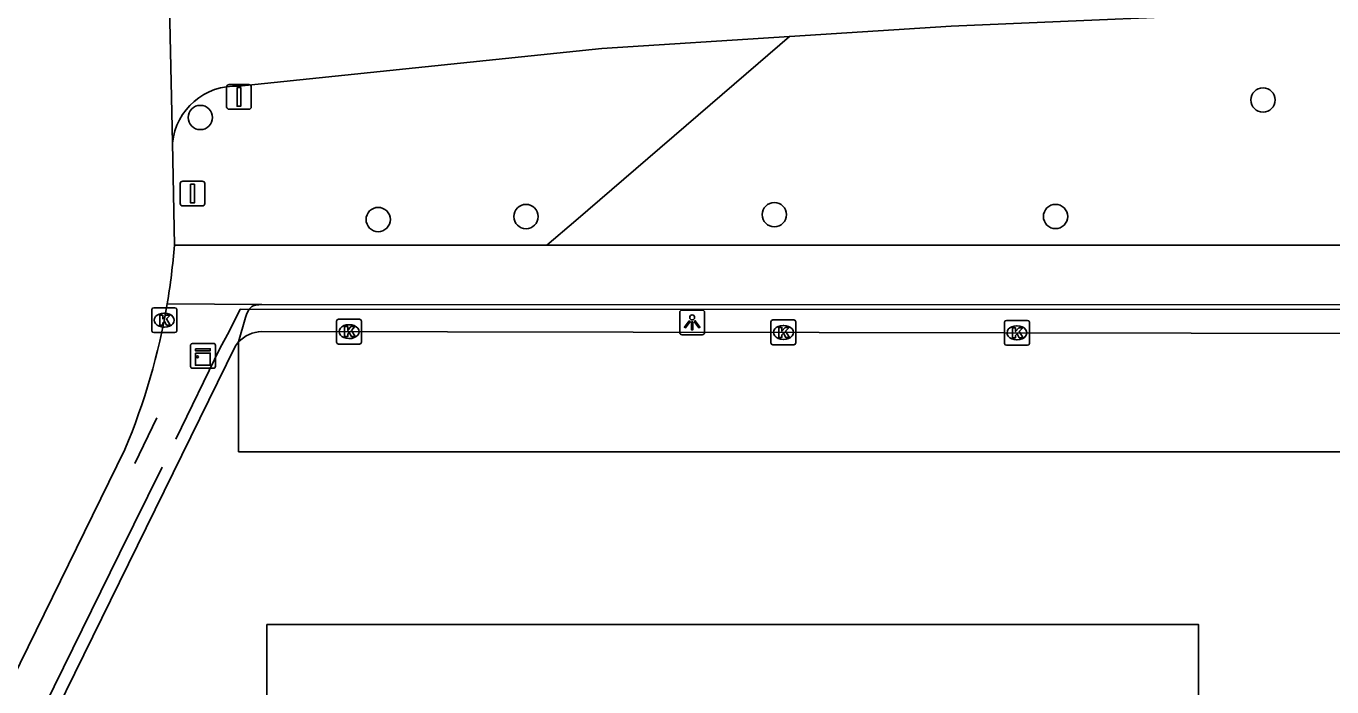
# Model space of a CAD drawing. Extents: x 160203 to 161526, y 379529 to 381797.
# Drawn here: x 161015.8 to 161068.4, y 380867.4 to 380894.1 of the extents above; entities that cross this region are included whole.
import ezdxf

# ---------------------------------------------------------------- set-up
doc = ezdxf.new("R2010")
doc.units = 0
for name, color, linetype in [('IMGEO_Boom', 7, 'Continuous'), ('IMGEO_Fietspad_open', 7, 'Continuous'), ('IMGEO_Groenvoorziening', 7, 'Continuous'), ('IMGEO_Hek', 7, 'Continuous'), ('IMGEO_Kast', 7, 'Continuous'), ('IMGEO_Kolk', 7, 'Continuous'), ('IMGEO_Lichtpunt', 7, 'Continuous'), ('IMGEO_Parkeervlak_gesloten', 7, 'Continuous'), ('IMGEO_Rijbaan_lokaal_gesloten', 7, 'Continuous'), ('IMGEO_Rijbaan_lokaal_open', 7, 'Continuous'), ('IMGEO_Verkeersbordpaal', 7, 'Continuous'), ('IMGEO_Voetpad_open', 7, 'Continuous')]:
    doc.layers.add(name, color=color, linetype=linetype)

msp = doc.modelspace()

# ---------------------------------------------------------------- linework, layer by layer
at = {"layer": 'IMGEO_Boom'}
for centre in [(161065.6, 380891.078), (161022.792, 380890.371), (161029.959, 380886.263), (161035.914, 380886.383), (161045.918, 380886.461), (161057.243, 380886.385)]:
    msp.add_circle(centre, 0.489, dxfattribs=at)
at = {"layer": 'IMGEO_Fietspad_open'}
for points in [[(161046.53, 380893.634), (161053.032, 380894.05), (161066.888, 380894.645), (161088.156, 380895.281), (161098.02, 380895.357), (161120.693, 380895.154), (161127.777, 380896.195), (161134.112, 380898.01), (161152.584, 380905.015), (161160.785, 380907.642), (161164.606, 380908.593), (161169.291, 380909.126)], [(161024.34, 380891.628), (161038.967, 380893.149), (161046.53, 380893.634)]]:
    msp.add_lwpolyline(points, dxfattribs=at)
msp.add_arc((161024.202, 380889.09), 2.542, 86.8814, 174.2469, dxfattribs=at)
at = {"layer": 'IMGEO_Groenvoorziening'}
msp.add_lwpolyline([(161046.53, 380893.634), (161045.271, 380892.551), (161037.917, 380886.229), (161036.754, 380885.229)], dxfattribs=at)
at = {"layer": 'IMGEO_Hek'}
for points in [[(161023.959, 380881.757), (161024.403, 380882.66)], [(161024.403, 380882.66), (161191.319, 380882.635)], [(161023.597, 380881.104), (161023.959, 380881.757)], [(161021.807, 380877.425), (161023.597, 380881.104)], [(161020.156, 380876.445), (161021.046, 380878.273)], [(161021.256, 380876.29), (161019.536, 380872.814)], [(161000, 380833.086), (161019.536, 380872.814)]]:
    msp.add_lwpolyline(points, dxfattribs=at)
at = {"layer": 'IMGEO_Kast'}
for p, q in [((161022.399, 380880.347), (161022.399, 380881.188)), ((161022.399, 380881.188), (161022.399, 380880.347)), ((161022.474, 380881.272), (161023.315, 380881.272)), ((161023.315, 380881.272), (161022.474, 380881.272)), ((161023.399, 380881.197), (161023.399, 380880.356)), ((161023.399, 380880.356), (161023.399, 380881.197)), ((161023.324, 380880.272), (161022.483, 380880.272)), ((161022.483, 380880.272), (161023.324, 380880.272))]:
    msp.add_line(p, q, dxfattribs=at)
for points in [[(161022.594, 380881.062), (161023.194, 380881.062), (161023.194, 380880.977), (161022.594, 380880.977), (161022.594, 380881.062)], [(161022.594, 380880.887), (161023.194, 380880.887), (161023.194, 380880.398), (161022.594, 380880.398), (161022.594, 380880.887)]]:
    msp.add_lwpolyline(points, dxfattribs=at)
msp.add_circle((161022.678, 380880.736), 0.0377, dxfattribs=at)
for centre, start, end in [((161022.477, 380881.194), 92.4484, 184.2845), ((161022.477, 380881.194), 92.4484, 184.2845), ((161023.321, 380881.194), 2.4484, 94.2845), ((161023.321, 380881.194), 2.4484, 94.2845), ((161022.477, 380880.35), 182.4484, 274.2845), ((161022.477, 380880.35), 182.4484, 274.2845), ((161023.321, 380880.35), 272.4484, 4.2845), ((161023.321, 380880.35), 272.4484, 4.2845)]:
    msp.add_arc(centre, 0.0779, start, end, dxfattribs=at)
at = {"layer": 'IMGEO_Kolk'}
for p, q in [((161020.84, 380881.785), (161020.84, 380882.637)), ((161020.915, 380882.711), (161021.767, 380882.711)), ((161021.328, 380882.491), (161021.353, 380882.491)), ((161021.841, 380882.637), (161021.841, 380881.785)), ((161021.351, 380881.931), (161021.326, 380881.931)), ((161028.285, 380881.324), (161028.285, 380882.176)), ((161028.36, 380882.25), (161029.212, 380882.25)), ((161028.773, 380882.03), (161028.798, 380882.03)), ((161029.286, 380882.176), (161029.286, 380881.324)), ((161045.78, 380881.293), (161045.78, 380882.145)), ((161045.855, 380882.219), (161046.707, 380882.219)), ((161046.268, 380881.999), (161046.293, 380881.999)), ((161046.781, 380882.145), (161046.781, 380881.293)), ((161055.188, 380881.276), (161055.188, 380882.128)), ((161055.263, 380882.202), (161056.115, 380882.202)), ((161055.676, 380881.982), (161055.701, 380881.982)), ((161056.189, 380882.128), (161056.189, 380881.276)), ((161021.767, 380881.711), (161020.915, 380881.711)), ((161028.796, 380881.47), (161028.771, 380881.47)), ((161046.291, 380881.439), (161046.266, 380881.439)), ((161055.699, 380881.422), (161055.674, 380881.422)), ((161029.212, 380881.25), (161028.36, 380881.25)), ((161046.707, 380881.219), (161045.855, 380881.219)), ((161056.115, 380881.202), (161055.263, 380881.202))]:
    msp.add_line(p, q, dxfattribs=at)
for points in [[(161020.84, 380881.785), (161020.84, 380882.637)], [(161020.915, 380882.711), (161021.767, 380882.711)], [(161021.161, 380882.411), (161021.284, 380882.411), (161021.284, 380882.26), (161021.414, 380882.411), (161021.578, 380882.411), (161021.432, 380882.26), (161021.585, 380882.011), (161021.433, 380882.011), (161021.348, 380882.175), (161021.284, 380882.108), (161021.284, 380882.011), (161021.161, 380882.011), (161021.161, 380882.411)], [(161021.841, 380882.637), (161021.841, 380881.785)], [(161028.285, 380881.324), (161028.285, 380882.176)], [(161028.36, 380882.25), (161029.212, 380882.25)], [(161028.606, 380881.95), (161028.729, 380881.95), (161028.729, 380881.799), (161028.859, 380881.95), (161029.023, 380881.95), (161028.877, 380881.799), (161029.03, 380881.55), (161028.878, 380881.55), (161028.793, 380881.714), (161028.729, 380881.647), (161028.729, 380881.55), (161028.606, 380881.55), (161028.606, 380881.95)], [(161029.286, 380882.176), (161029.286, 380881.324)], [(161045.78, 380881.293), (161045.78, 380882.145)], [(161045.855, 380882.219), (161046.707, 380882.219)], [(161046.101, 380881.919), (161046.224, 380881.919), (161046.224, 380881.768), (161046.354, 380881.919), (161046.518, 380881.919), (161046.372, 380881.768), (161046.525, 380881.519), (161046.373, 380881.519), (161046.288, 380881.683), (161046.224, 380881.616), (161046.224, 380881.519), (161046.101, 380881.519), (161046.101, 380881.919)], [(161046.781, 380882.145), (161046.781, 380881.293)], [(161055.188, 380881.276), (161055.188, 380882.128)], [(161055.263, 380882.202), (161056.115, 380882.202)], [(161055.509, 380881.902), (161055.632, 380881.902), (161055.632, 380881.751), (161055.762, 380881.902), (161055.926, 380881.902), (161055.78, 380881.751), (161055.933, 380881.502), (161055.781, 380881.502), (161055.696, 380881.666), (161055.632, 380881.599), (161055.632, 380881.502), (161055.509, 380881.502), (161055.509, 380881.902)], [(161056.189, 380882.128), (161056.189, 380881.276)], [(161021.767, 380881.711), (161020.915, 380881.711)], [(161029.212, 380881.25), (161028.36, 380881.25)], [(161046.707, 380881.219), (161045.855, 380881.219)], [(161056.115, 380881.202), (161055.263, 380881.202)]]:
    msp.add_lwpolyline(points, dxfattribs=at)
for centre, start, end in [((161020.917, 380882.635), 91.552, 178.448), ((161020.917, 380882.635), 91.552, 178.448), ((161021.765, 380882.635), 1.552, 88.448), ((161021.765, 380882.635), 1.552, 88.448), ((161028.362, 380882.174), 91.552, 178.448), ((161028.362, 380882.174), 91.552, 178.448), ((161029.21, 380882.174), 1.552, 88.448), ((161029.21, 380882.174), 1.552, 88.448), ((161045.857, 380882.143), 91.552, 178.448), ((161045.857, 380882.143), 91.552, 178.448), ((161046.705, 380882.143), 1.552, 88.448), ((161046.705, 380882.143), 1.552, 88.448), ((161055.265, 380882.126), 91.552, 178.448), ((161055.265, 380882.126), 91.552, 178.448), ((161056.113, 380882.126), 1.552, 88.448), ((161056.113, 380882.126), 1.552, 88.448), ((161020.917, 380881.787), 181.552, 268.448), ((161020.917, 380881.787), 181.552, 268.448), ((161021.765, 380881.787), 271.552, 358.448), ((161021.765, 380881.787), 271.552, 358.448), ((161028.362, 380881.326), 181.552, 268.448), ((161028.362, 380881.326), 181.552, 268.448), ((161029.21, 380881.326), 271.552, 358.448), ((161029.21, 380881.326), 271.552, 358.448), ((161045.857, 380881.295), 181.552, 268.448), ((161045.857, 380881.295), 181.552, 268.448), ((161046.705, 380881.295), 271.552, 358.448), ((161046.705, 380881.295), 271.552, 358.448), ((161055.265, 380881.278), 181.552, 268.448), ((161055.265, 380881.278), 181.552, 268.448), ((161056.113, 380881.278), 271.552, 358.448), ((161056.113, 380881.278), 271.552, 358.448)]:
    msp.add_arc(centre, 0.0765, start, end, dxfattribs=at)
for centre, major_axis, ratio, start_param, end_param in [((161021.327, 380882.211), (-0.387, 0.002), 0.722429, 4.712389, 7.853982), ((161021.352, 380882.211), (-0.39, 0.002), 0.717154, 1.570796, 4.712389), ((161028.772, 380881.75), (-0.387, 0.002), 0.722429, 4.712389, 7.853982), ((161028.797, 380881.75), (-0.39, 0.002), 0.717154, 1.570796, 4.712389), ((161046.267, 380881.719), (-0.387, 0.002), 0.722429, 4.712389, 7.853982), ((161046.292, 380881.719), (-0.39, 0.002), 0.717154, 1.570796, 4.712389), ((161055.675, 380881.702), (-0.387, 0.002), 0.722429, 4.712389, 7.853982), ((161055.7, 380881.702), (-0.39, 0.002), 0.717154, 1.570796, 4.712389)]:
    msp.add_ellipse(centre, major_axis=major_axis, ratio=ratio, start_param=start_param, end_param=end_param, dxfattribs=at)
at = {"layer": 'IMGEO_Lichtpunt'}
for p, q in [((161042.107, 380882.525), (161042.107, 380881.718)), ((161042.107, 380882.525), (161042.107, 380881.718)), ((161043.009, 380882.62), (161042.201, 380882.62)), ((161043.009, 380882.62), (161042.201, 380882.62)), ((161043.103, 380881.718), (161043.103, 380882.525)), ((161043.103, 380881.718), (161043.103, 380882.525)), ((161042.201, 380881.624), (161043.009, 380881.624)), ((161042.201, 380881.624), (161043.009, 380881.624))]:
    msp.add_line(p, q, dxfattribs=at)
for points in [[(161042.481, 380882.189), (161042.52, 380882.161), (161042.332, 380881.899), (161042.294, 380881.926), (161042.481, 380882.189)], [(161042.583, 380882.141), (161042.63, 380882.141), (161042.63, 380881.819), (161042.583, 380881.819), (161042.583, 380882.141)], [(161042.693, 380882.161), (161042.731, 380882.188), (161042.918, 380881.926), (161042.879, 380881.898), (161042.693, 380882.161)]]:
    msp.add_lwpolyline(points, dxfattribs=at)
msp.add_circle((161042.606, 380882.323), 0.0994, dxfattribs=at)
for centre, start, end in [((161042.201, 380882.525), 90, 180), ((161042.201, 380882.525), 90, 180), ((161043.009, 380882.525), 0, 90), ((161043.009, 380882.525), 0, 90), ((161042.201, 380881.718), 180, 270), ((161042.201, 380881.718), 180, 270), ((161043.009, 380881.718), 270, 0), ((161043.009, 380881.718), 270, 360)]:
    msp.add_arc(centre, 0.0946, start, end, dxfattribs=at)
at = {"layer": 'IMGEO_Parkeervlak_gesloten'}
msp.add_lwpolyline([(161190.008, 380881.462), (161025.263, 380881.755)], dxfattribs=at)
msp.add_arc((161025.304, 380880.427), 1.328, 91.7567, 137.0106, dxfattribs=at)
at = {"layer": 'IMGEO_Rijbaan_lokaal_gesloten'}
for points in [[(161021.673, 380889.345), (161021.533, 380895.467)], [(161021.749, 380885.229), (161021.673, 380889.345)], [(161019.756, 380877.01), (161009.043, 380855.171)]]:
    msp.add_lwpolyline(points, dxfattribs=at)
for centre, radius, start, end in [((160995.973, 380887.195), 25.851, 350.3623, 355.6385), ((160995.524, 380887.232), 26.3, 337.1285, 350.4466)]:
    msp.add_arc(centre, radius, start, end, dxfattribs=at)
at = {"layer": 'IMGEO_Rijbaan_lokaal_open'}
for points in [[(161010.548, 380853.369), (161024.208, 380881.179), (161024.332, 380881.333)], [(161190.893, 380876.912), (161024.332, 380876.912), (161024.332, 380881.333)], [(161025.473, 380864.777), (161025.473, 380869.951), (161063.006, 380869.951), (161063.018, 380828.416)]]:
    msp.add_lwpolyline(points, dxfattribs=at)
at = {"layer": 'IMGEO_Verkeersbordpaal'}
for p, q in [((161023.853, 380890.801), (161023.853, 380891.601)), ((161023.853, 380891.601), (161023.853, 380890.801)), ((161023.953, 380891.701), (161024.743, 380891.701)), ((161024.743, 380891.701), (161023.953, 380891.701)), ((161024.843, 380891.601), (161024.843, 380890.801)), ((161024.843, 380890.801), (161024.843, 380891.601)), ((161024.743, 380890.701), (161023.953, 380890.701)), ((161023.953, 380890.701), (161024.743, 380890.701)), ((161021.983, 380886.909), (161021.983, 380887.709)), ((161021.983, 380887.709), (161021.983, 380886.909)), ((161022.083, 380887.809), (161022.873, 380887.809)), ((161022.873, 380887.809), (161022.083, 380887.809)), ((161022.973, 380887.709), (161022.973, 380886.909)), ((161022.973, 380886.909), (161022.973, 380887.709)), ((161022.873, 380886.809), (161022.083, 380886.809)), ((161022.083, 380886.809), (161022.873, 380886.809))]:
    msp.add_line(p, q, dxfattribs=at)
for points in [[(161024.273, 380891.576), (161024.423, 380891.576), (161024.423, 380890.826), (161024.273, 380890.826), (161024.273, 380891.576)], [(161022.403, 380887.684), (161022.553, 380887.684), (161022.553, 380886.934), (161022.403, 380886.934), (161022.403, 380887.684)]]:
    msp.add_lwpolyline(points, dxfattribs=at)
for centre, start, end in [((161023.953, 380891.601), 90, 180), ((161023.953, 380891.601), 90, 180), ((161024.743, 380891.601), 0, 90), ((161024.743, 380891.601), 360, 90), ((161023.953, 380890.801), 180, 270), ((161023.953, 380890.801), 180, 270), ((161024.743, 380890.801), 270, 0), ((161024.743, 380890.801), 270, 0), ((161022.083, 380887.709), 90, 180), ((161022.083, 380887.709), 90, 180), ((161022.873, 380887.709), 0, 90), ((161022.873, 380887.709), 360, 90), ((161022.083, 380886.909), 180, 270), ((161022.083, 380886.909), 180, 270), ((161022.873, 380886.909), 270, 0), ((161022.873, 380886.909), 270, 0)]:
    msp.add_arc(centre, 0.1, start, end, dxfattribs=at)
at = {"layer": 'IMGEO_Voetpad_open'}
for points in [[(161036.754, 380885.229), (161021.749, 380885.229)], [(161188.126, 380885.225), (161036.754, 380885.229)], [(161021.459, 380882.867), (161025.268, 380882.842)], [(161024.332, 380881.333), (161024.613, 380882.322), (161024.656, 380882.441), (161024.704, 380882.554), (161024.761, 380882.66), (161024.869, 380882.762), (161024.921, 380882.789), (161025.027, 380882.82), (161025.145, 380882.835), (161025.268, 380882.842)], [(161025.268, 380882.842), (161191.341, 380882.812)]]:
    msp.add_lwpolyline(points, dxfattribs=at)

doc.saveas('drawing.dxf')
